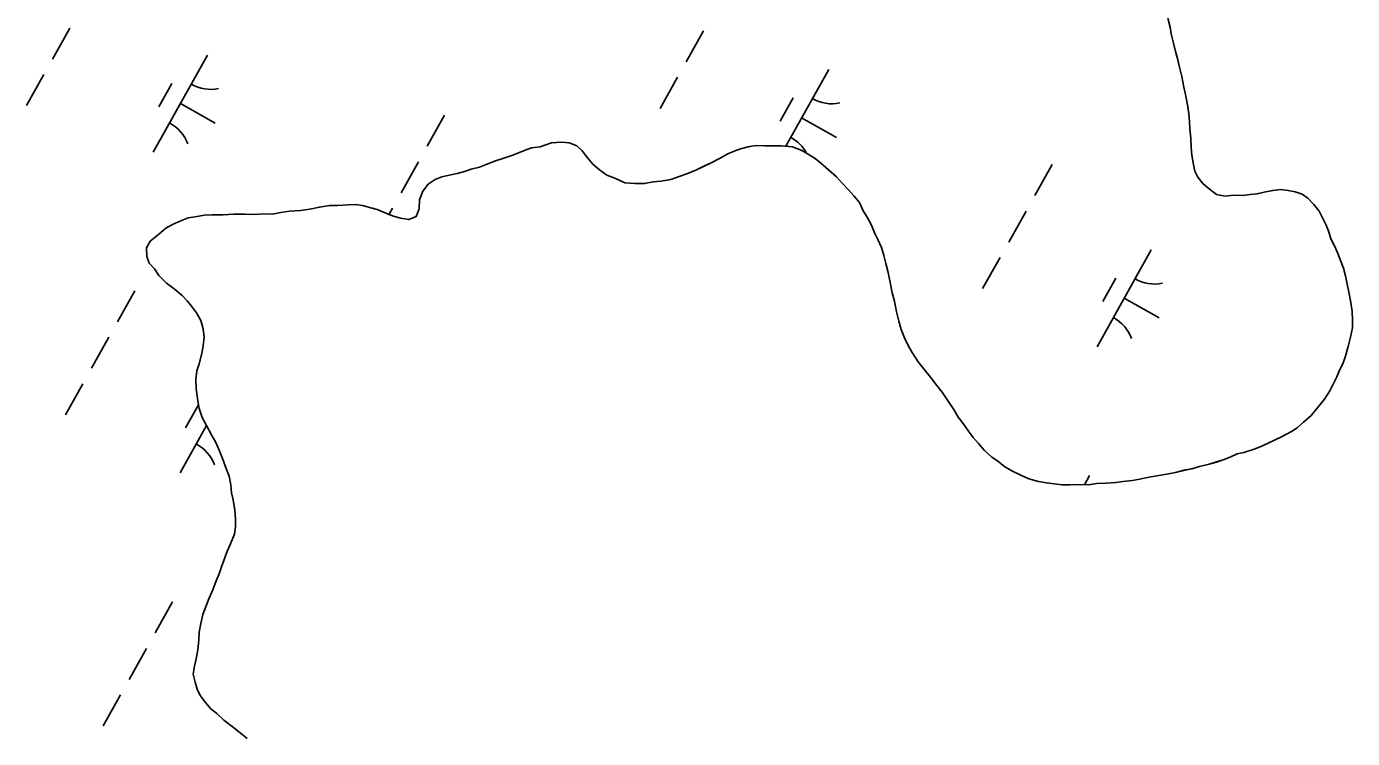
# Model space of a CAD drawing. Extents: x 3923531 to 3943530, y 207391 to 229799.
# Drawn here: x 3933488 to 3934085, y 213523 to 213843 of the extents above; entities that cross this region are included whole.
import ezdxf

# ---------------------------------------------------------------- set-up
doc = ezdxf.new("R2010")
doc.units = 0
doc.layers.add('V-TOPO-SHOR', color=7, linetype='Continuous')
doc.layers.add('V-WETL-SWMP', color=7, linetype='Continuous')

msp = doc.modelspace()

# ---------------------------------------------------------------- linework, layer by layer
at = {"layer": 'V-TOPO-SHOR'}
for points in [[(3934075.38, 213747.57), (3934074.43, 213750.75), (3934073.28, 213753.72), (3934071.73, 213756.7), (3934069.99, 213760.08), (3934067.65, 213763.07), (3934064.91, 213765.87), (3934062.36, 213767.68), (3934059.21, 213768.7), (3934056.06, 213769.33), (3934052.7, 213769.76), (3934049.14, 213769.4), (3934045.38, 213768.65), (3934042.21, 213767.9), (3934039.04, 213767.54), (3934035.68, 213767.18), (3934031.53, 213767.22), (3934027.77, 213766.87), (3934023.83, 213767.51), (3934020.5, 213770.11), (3934017.75, 213772.51), (3934015.41, 213775.31), (3934014.06, 213778.09), (3934013.31, 213781.85), (3934012.76, 213785.22), (3934012.4, 213788.78), (3934012.25, 213792.93), (3934011.9, 213797.08), (3934011.74, 213800.45), (3934011.38, 213803.81), (3934010.83, 213807.96), (3934009.9, 213812.52), (3934009.14, 213815.89), (3934008.21, 213820.64), (3934007.26, 213824.8), (3934006.32, 213828.76), (3934005.36, 213831.94), (3934004.42, 213835.7), (3934003.48, 213839.86), (3934002.92, 213842.83), (3934001.98, 213846.99)], [(3933845.73, 213781.72), (3933843.18, 213783.73), (3933840.04, 213785.74), (3933836.9, 213787.55), (3933832.96, 213788.98), (3933828.03, 213789.42), (3933824.67, 213789.46), (3933820.52, 213789.51), (3933816.96, 213789.55), (3933813.6, 213789.19), (3933809.63, 213788.05), (3933806.66, 213787.09), (3933803.88, 213785.93), (3933800.1, 213783.8), (3933796.32, 213781.87), (3933793.14, 213780.32), (3933789.17, 213778.39), (3933785, 213776.66), (3933782.03, 213775.7), (3933778.25, 213774.36), (3933773.7, 213773.62), (3933770.34, 213773.26), (3933766.38, 213772.51), (3933762.03, 213772.56), (3933757.49, 213772.81), (3933752.97, 213774.84), (3933749.42, 213776.26), (3933746.09, 213778.67), (3933743.16, 213781.27), (3933740.81, 213783.86), (3933738.28, 213787.25), (3933735.93, 213789.45), (3933732.39, 213790.87), (3933729.04, 213791.11), (3933724.48, 213790.76), (3933719.33, 213789.04), (3933715.57, 213788.49), (3933712.59, 213787.53), (3933707.03, 213785.22), (3933702.67, 213783.69), (3933699.3, 213782.74), (3933695.13, 213781.01), (3933692.15, 213779.85), (3933688.39, 213778.91), (3933685.41, 213777.95), (3933682.04, 213777), (3933678.48, 213776.25), (3933675.11, 213775.5), (3933672.13, 213774.34), (3933668.95, 213772.2), (3933666.54, 213769.07), (3933665.12, 213765.13), (3933664.87, 213761.18), (3933663.65, 213757.64), (3933660.27, 213756.29), (3933656.53, 213756.93), (3933652.98, 213757.95), (3933649.64, 213759.37), (3933646.1, 213760.79), (3933643.14, 213761.62), (3933639.4, 213762.65), (3933636.24, 213763.08), (3933633.08, 213762.91), (3933628.13, 213762.57), (3933624.58, 213762.61), (3933620.02, 213761.87), (3933615.66, 213760.93), (3933611.51, 213760.39), (3933606.56, 213760.04), (3933602.6, 213759.49), (3933598.84, 213758.74), (3933594.89, 213758.79), (3933591.13, 213758.63), (3933586.59, 213758.68), (3933581.45, 213758.74), (3933576.7, 213758.4), (3933571.56, 213758.45), (3933568.2, 213758.29), (3933564.05, 213757.55), (3933560.88, 213756.99), (3933557.9, 213755.84), (3933553.93, 213754.1), (3933550.95, 213752.36), (3933547.56, 213749.63), (3933543.77, 213746.51), (3933542.15, 213743.56), (3933542.31, 213739.61), (3933543.46, 213736.63), (3933545.8, 213734.03), (3933547.75, 213731.05), (3933551.27, 213727.65), (3933554.6, 213725.04), (3933558.32, 213722.04), (3933560.47, 213719.65), (3933562.42, 213717.25), (3933564.76, 213714.26), (3933566.7, 213710.88), (3933567.64, 213707.11), (3933568.19, 213703.35), (3933567.75, 213699.41), (3933567.12, 213696.05)], [(3934075.38, 213747.57), (3934077.12, 213744.19), (3934078.47, 213741.02), (3934079.62, 213737.84), (3934080.97, 213734.47), (3934081.92, 213730.9), (3934082.67, 213727.14), (3934083.42, 213723.57), (3934084.36, 213719.02), (3934084.91, 213714.86), (3934085.06, 213711.11), (3934085.02, 213707.55), (3934084.19, 213703.41), (3934083.15, 213699.07), (3934081.71, 213694.34), (3934080.69, 213691.39), (3934079.28, 213688.44), (3934078.06, 213685.49), (3934076.24, 213681.95), (3934074.83, 213679.2), (3934072.42, 213675.47), (3934069.21, 213671.36), (3934066.41, 213668.03), (3934063.01, 213665.1), (3934060.22, 213662.57), (3934057.63, 213660.81), (3934053.46, 213658.69), (3934050.28, 213657.14), (3934047.1, 213655.6), (3934043.52, 213654.05), (3934040.75, 213652.9), (3934036.18, 213651.37), (3934033.21, 213650.81), (3934030.23, 213649.46), (3934026.86, 213648.11), (3934023.88, 213647.16), (3934020.51, 213646.2), (3934016.15, 213645.07), (3934012.78, 213644.11), (3934009.81, 213643.56), (3934005.45, 213642.42), (3934001.49, 213641.67), (3933996.94, 213640.93), (3933993.57, 213640.38), (3933989.22, 213639.43), (3933986.05, 213638.88), (3933981.69, 213638.33), (3933978.53, 213637.97), (3933974.18, 213637.62), (3933969.83, 213637.47), (3933966.26, 213636.92), (3933962.12, 213636.96), (3933957.77, 213636.82), (3933954.41, 213636.85), (3933950.85, 213637.29), (3933947.3, 213637.72), (3933943.75, 213638.35), (3933939.42, 213639.59), (3933936.07, 213641.01), (3933931.95, 213643.03), (3933928.61, 213645.04), (3933925.27, 213647.65), (3933922.73, 213649.26), (3933919.2, 213652.46), (3933916.67, 213655.45), (3933914.33, 213658.24), (3933912.18, 213661.03), (3933909.85, 213664.42), (3933907.51, 213667.41), (3933905.57, 213670.79), (3933903.04, 213674.57), (3933900.32, 213678.55), (3933897.98, 213681.54), (3933895.06, 213685.33), (3933892.53, 213688.52), (3933889.6, 213692.31), (3933886.88, 213696.49), (3933885.13, 213699.27), (3933883.4, 213703.05), (3933881.86, 213706.82), (3933880.91, 213710.58), (3933879.77, 213714.75), (3933878.83, 213719.5), (3933877.89, 213723.27), (3933876.95, 213728.02), (3933876.01, 213732.38), (3933875.07, 213736.54), (3933874.12, 213740.1), (3933872.98, 213743.67), (3933871.43, 213747.25), (3933870.08, 213750.03), (3933868.54, 213753.8), (3933866.6, 213757.38), (3933864.85, 213760.17), (3933863.12, 213763.94), (3933860.58, 213766.93), (3933858.24, 213769.72), (3933855.51, 213772.52), (3933852.77, 213775.52), (3933849.25, 213778.72), (3933845.73, 213781.72)], [(3933567.12, 213696.05), (3933565.89, 213691.32), (3933564.86, 213688.17), (3933564.43, 213684.23), (3933564.58, 213680.07), (3933565.31, 213674.73), (3933565.86, 213671.17), (3933567.2, 213667.2), (3933569.14, 213663.62), (3933571.66, 213659.05), (3933573.21, 213656.26), (3933574.94, 213652.49), (3933576.68, 213647.93), (3933577.83, 213644.95), (3933579.36, 213640.78), (3933580.11, 213636.82), (3933580.47, 213633.26), (3933581.22, 213630.09), (3933581.96, 213625.54), (3933582.31, 213621.38), (3933582.27, 213618.02), (3933581.84, 213614.67), (3933580.02, 213610.34), (3933578.39, 213606.6), (3933576.97, 213602.87), (3933575.95, 213599.91), (3933574.93, 213596.76), (3933573.51, 213593.61), (3933572.08, 213589.68), (3933570.26, 213585.55), (3933569.04, 213582.4), (3933567.61, 213578.46), (3933566.58, 213574.52), (3933565.94, 213570.58), (3933565.71, 213567.02), (3933565.26, 213562.68), (3933564.63, 213559.33), (3933563.79, 213555.19), (3933563.16, 213551.63), (3933564.11, 213548.07), (3933565.07, 213544.9), (3933566.42, 213542.11), (3933568.75, 213538.93), (3933571.1, 213536.13), (3933573.84, 213533.93), (3933576.97, 213530.93), (3933580.69, 213528.12), (3933583.63, 213525.92), (3933587.55, 213522.71)]]:
    msp.add_lwpolyline(points, dxfattribs=at)
at = {"layer": 'V-WETL-SWMP'}
for p, q in [((3933507.69, 213842.5), (3933499.89, 213828.54)), ((3934002.92, 213842.83), (3934001.97, 213846.99)), ((3934003.48, 213839.86), (3934002.92, 213842.83)), ((3933792.89, 213841.25), (3933785.09, 213827.28)), ((3934004.42, 213835.7), (3934003.48, 213839.86)), ((3934005.37, 213831.94), (3934004.42, 213835.7)), ((3934006.32, 213828.76), (3934005.37, 213831.94)), ((3933569.65, 213830.32), (3933545.27, 213786.67)), ((3934007.26, 213824.8), (3934006.32, 213828.76)), ((3934008.21, 213820.64), (3934007.26, 213824.8)), ((3933495.99, 213821.55), (3933488.19, 213807.58)), ((3933781.18, 213820.3), (3933773.38, 213806.33)), ((3933849.27, 213823.84), (3933829.95, 213789.25)), ((3934009.14, 213815.89), (3934008.21, 213820.64)), ((3933553.65, 213817.49), (3933547.8, 213807.02)), ((3934009.89, 213812.52), (3934009.14, 213815.89)), ((3934010.83, 213807.96), (3934009.89, 213812.52)), ((3933557.46, 213808.49), (3933573.17, 213799.71)), ((3933833.27, 213811.01), (3933827.42, 213800.54)), ((3934011.38, 213803.81), (3934010.83, 213807.96)), ((3933676.32, 213803.28), (3933668.51, 213789.32)), ((3933837.08, 213802.01), (3933852.79, 213793.23)), ((3934011.74, 213800.45), (3934011.38, 213803.81)), ((3934011.9, 213797.08), (3934011.74, 213800.45)), ((3934012.25, 213792.93), (3934011.9, 213797.08)), ((3933715.57, 213788.49), (3933719.33, 213789.04)), ((3933719.33, 213789.04), (3933724.49, 213790.76)), ((3933724.49, 213790.76), (3933729.04, 213791.11)), ((3933729.04, 213791.11), (3933732.39, 213790.87)), ((3933732.39, 213790.87), (3933735.93, 213789.45)), ((3933735.93, 213789.45), (3933738.28, 213787.25)), ((3933809.63, 213788.05), (3933813.6, 213789.19)), ((3933813.6, 213789.19), (3933816.96, 213789.55)), ((3933816.96, 213789.55), (3933820.52, 213789.51)), ((3933820.52, 213789.51), (3933828.02, 213789.42)), ((3933828.02, 213789.42), (3933832.96, 213788.97)), ((3933832.96, 213788.97), (3933836.9, 213787.55)), ((3934012.4, 213788.78), (3934012.25, 213792.93)), ((3934012.76, 213785.22), (3934012.4, 213788.78)), ((3933695.13, 213781.01), (3933699.3, 213782.74)), ((3933699.3, 213782.74), (3933702.67, 213783.69)), ((3933702.67, 213783.69), (3933707.03, 213785.22)), ((3933707.03, 213785.22), (3933712.59, 213787.53)), ((3933712.59, 213787.53), (3933715.57, 213788.49)), ((3933738.28, 213787.25), (3933740.81, 213783.86)), ((3933740.81, 213783.86), (3933743.16, 213781.27)), ((3933796.32, 213781.87), (3933800.1, 213783.8)), ((3933800.1, 213783.8), (3933803.88, 213785.93)), ((3933803.88, 213785.93), (3933806.66, 213787.09)), ((3933806.66, 213787.09), (3933809.63, 213788.05)), ((3933836.9, 213787.55), (3933840.04, 213785.73)), ((3933840.04, 213785.73), (3933843.18, 213783.72)), ((3933843.18, 213783.72), (3933845.73, 213781.72)), ((3934013.31, 213781.85), (3934012.76, 213785.22)), ((3933664.61, 213782.33), (3933656.81, 213768.36)), ((3933678.48, 213776.25), (3933682.04, 213777)), ((3933682.04, 213777), (3933685.41, 213777.95)), ((3933685.41, 213777.95), (3933688.39, 213778.91)), ((3933688.39, 213778.91), (3933692.15, 213779.85)), ((3933692.15, 213779.85), (3933695.13, 213781.01)), ((3933743.16, 213781.27), (3933746.09, 213778.67)), ((3933746.09, 213778.67), (3933749.42, 213776.26)), ((3933782.03, 213775.7), (3933785, 213776.66)), ((3933785, 213776.66), (3933789.17, 213778.39)), ((3933789.17, 213778.39), (3933796.32, 213781.87)), ((3933845.73, 213781.72), (3933849.25, 213778.72)), ((3933849.25, 213778.72), (3933852.77, 213775.52)), ((3933949.81, 213781.08), (3933942, 213767.11)), ((3934014.06, 213778.09), (3934013.31, 213781.85)), ((3934015.41, 213775.31), (3934014.06, 213778.09)), ((3933666.54, 213769.07), (3933668.95, 213772.2)), ((3933668.95, 213772.2), (3933672.13, 213774.34)), ((3933672.13, 213774.34), (3933675.11, 213775.49)), ((3933675.11, 213775.49), (3933678.48, 213776.25)), ((3933749.42, 213776.26), (3933752.97, 213774.84)), ((3933752.97, 213774.84), (3933757.49, 213772.81)), ((3933757.49, 213772.81), (3933762.03, 213772.56)), ((3933762.03, 213772.56), (3933766.38, 213772.51)), ((3933766.38, 213772.51), (3933770.34, 213773.26)), ((3933770.34, 213773.26), (3933773.7, 213773.62)), ((3933773.7, 213773.62), (3933778.26, 213774.36)), ((3933778.26, 213774.36), (3933782.03, 213775.7)), ((3933852.77, 213775.52), (3933855.51, 213772.52)), ((3933855.51, 213772.52), (3933858.24, 213769.72)), ((3934017.75, 213772.52), (3934015.41, 213775.31)), ((3934020.49, 213770.11), (3934017.75, 213772.52)), ((3933664.87, 213761.18), (3933665.12, 213765.13)), ((3933665.12, 213765.13), (3933666.54, 213769.07)), ((3933858.24, 213769.72), (3933860.58, 213766.93)), ((3933860.58, 213766.93), (3933863.12, 213763.94)), ((3934023.83, 213767.51), (3934020.49, 213770.11)), ((3934027.77, 213766.87), (3934023.83, 213767.51)), ((3934031.53, 213767.23), (3934027.77, 213766.87)), ((3934035.68, 213767.18), (3934031.53, 213767.23)), ((3934039.04, 213767.54), (3934035.68, 213767.18)), ((3934042.21, 213767.9), (3934039.04, 213767.54)), ((3934045.38, 213768.65), (3934042.21, 213767.9)), ((3934049.14, 213769.4), (3934045.38, 213768.65)), ((3934052.7, 213769.76), (3934049.14, 213769.4)), ((3934056.06, 213769.33), (3934052.7, 213769.76)), ((3934059.21, 213768.7), (3934056.06, 213769.33)), ((3934062.36, 213767.68), (3934059.21, 213768.7)), ((3934064.91, 213765.87), (3934062.36, 213767.68)), ((3934067.65, 213763.07), (3934064.91, 213765.87)), ((3933576.7, 213758.4), (3933581.45, 213758.74)), ((3933581.45, 213758.74), (3933591.13, 213758.63)), ((3933591.13, 213758.63), (3933594.89, 213758.79)), ((3933594.89, 213758.79), (3933598.84, 213758.75)), ((3933598.84, 213758.75), (3933602.6, 213759.49)), ((3933602.6, 213759.49), (3933606.56, 213760.04)), ((3933606.56, 213760.04), (3933611.51, 213760.38)), ((3933611.51, 213760.38), (3933615.66, 213760.93)), ((3933615.66, 213760.93), (3933620.02, 213761.87)), ((3933620.02, 213761.87), (3933624.58, 213762.61)), ((3933624.58, 213762.61), (3933628.13, 213762.57)), ((3933628.13, 213762.57), (3933633.08, 213762.91)), ((3933633.08, 213762.91), (3933636.24, 213763.08)), ((3933636.24, 213763.08), (3933639.4, 213762.65)), ((3933639.4, 213762.65), (3933643.14, 213761.62)), ((3933643.14, 213761.62), (3933646.1, 213760.79)), ((3933646.1, 213760.79), (3933649.64, 213759.37)), ((3933649.64, 213759.37), (3933652.98, 213757.95)), ((3933652.91, 213761.38), (3933651.37, 213758.64)), ((3933663.65, 213757.64), (3933664.87, 213761.18)), ((3933863.12, 213763.94), (3933864.86, 213760.17)), ((3933864.86, 213760.17), (3933866.6, 213757.38)), ((3933938.1, 213760.13), (3933930.3, 213746.16)), ((3934069.99, 213760.08), (3934067.65, 213763.07)), ((3934071.73, 213756.7), (3934069.99, 213760.08)), ((3933550.95, 213752.36), (3933553.93, 213754.1)), ((3933553.93, 213754.1), (3933557.9, 213755.84)), ((3933557.9, 213755.84), (3933560.88, 213756.99)), ((3933560.88, 213756.99), (3933564.05, 213757.55)), ((3933564.05, 213757.55), (3933568.21, 213758.29)), ((3933568.21, 213758.29), (3933571.57, 213758.45)), ((3933571.57, 213758.45), (3933576.7, 213758.4)), ((3933652.98, 213757.95), (3933656.53, 213756.93)), ((3933656.53, 213756.93), (3933660.27, 213756.29)), ((3933660.27, 213756.29), (3933663.65, 213757.64)), ((3933866.6, 213757.38), (3933868.54, 213753.8)), ((3933868.54, 213753.8), (3933870.08, 213750.03)), ((3934073.28, 213753.72), (3934071.73, 213756.7)), ((3934074.43, 213750.74), (3934073.28, 213753.72)), ((3933543.77, 213746.51), (3933547.56, 213749.63)), ((3933547.56, 213749.63), (3933550.95, 213752.36)), ((3933870.08, 213750.03), (3933871.43, 213747.25)), ((3933871.43, 213747.25), (3933872.98, 213743.67)), ((3934075.38, 213747.57), (3934074.43, 213750.74)), ((3934077.12, 213744.19), (3934075.38, 213747.57)), ((3933542.15, 213743.56), (3933543.77, 213746.51)), ((3933542.31, 213739.61), (3933542.15, 213743.56)), ((3933872.98, 213743.67), (3933874.12, 213740.1)), ((3933994.49, 213742.71), (3933970.1, 213699.06)), ((3934078.47, 213741.02), (3934077.12, 213744.19)), ((3934079.62, 213737.84), (3934078.47, 213741.02)), ((3933543.46, 213736.63), (3933542.31, 213739.61)), ((3933545.8, 213734.03), (3933543.46, 213736.63)), ((3933874.12, 213740.1), (3933875.07, 213736.54)), ((3933875.07, 213736.54), (3933876.01, 213732.38)), ((3933926.4, 213739.18), (3933918.59, 213725.21)), ((3934080.97, 213734.47), (3934079.62, 213737.84)), ((3933547.75, 213731.05), (3933545.8, 213734.03)), ((3933551.27, 213727.65), (3933547.75, 213731.05)), ((3933876.01, 213732.38), (3933876.95, 213728.02)), ((3933978.48, 213729.89), (3933972.63, 213719.41)), ((3934081.92, 213730.9), (3934080.97, 213734.47)), ((3934082.67, 213727.14), (3934081.92, 213730.9)), ((3933536.99, 213724.24), (3933529.18, 213710.28)), ((3933554.6, 213725.04), (3933551.27, 213727.65)), ((3933558.32, 213722.04), (3933554.6, 213725.04)), ((3933876.95, 213728.02), (3933877.89, 213723.27)), ((3933877.89, 213723.27), (3933878.83, 213719.5)), ((3934083.42, 213723.57), (3934082.67, 213727.14)), ((3934084.36, 213719.02), (3934083.42, 213723.57)), ((3933560.47, 213719.64), (3933558.32, 213722.04)), ((3933562.42, 213717.25), (3933560.47, 213719.64)), ((3933564.76, 213714.26), (3933562.42, 213717.25)), ((3933878.83, 213719.5), (3933879.77, 213714.75)), ((3933982.29, 213720.89), (3933998.01, 213712.11)), ((3934084.9, 213714.86), (3934084.36, 213719.02)), ((3933566.7, 213710.88), (3933564.76, 213714.26)), ((3933879.77, 213714.75), (3933880.91, 213710.58)), ((3934085.06, 213711.1), (3934084.9, 213714.86)), ((3934085.02, 213707.55), (3934085.06, 213711.1)), ((3933567.64, 213707.11), (3933566.7, 213710.88)), ((3933568.19, 213703.35), (3933567.64, 213707.11)), ((3933880.91, 213710.58), (3933881.86, 213706.82)), ((3933881.86, 213706.82), (3933883.4, 213703.05)), ((3934084.19, 213703.41), (3934085.02, 213707.55)), ((3933525.28, 213703.29), (3933517.48, 213689.32)), ((3933567.12, 213696.05), (3933567.75, 213699.41)), ((3933567.75, 213699.41), (3933568.19, 213703.35)), ((3933883.4, 213703.05), (3933885.13, 213699.27)), ((3933885.13, 213699.27), (3933886.88, 213696.49)), ((3934081.71, 213694.34), (3934083.15, 213699.07)), ((3934083.15, 213699.07), (3934084.19, 213703.41)), ((3933565.89, 213691.32), (3933567.12, 213696.05)), ((3933886.88, 213696.49), (3933889.6, 213692.31)), ((3934080.69, 213691.39), (3934081.71, 213694.34)), ((3933564.43, 213684.23), (3933564.86, 213688.17)), ((3933564.86, 213688.17), (3933565.89, 213691.32)), ((3933889.6, 213692.31), (3933892.52, 213688.52)), ((3933892.52, 213688.52), (3933895.06, 213685.33)), ((3934078.06, 213685.49), (3934079.28, 213688.44)), ((3934079.28, 213688.44), (3934080.69, 213691.39)), ((3933513.58, 213682.34), (3933505.77, 213668.37)), ((3933564.58, 213680.07), (3933564.43, 213684.23)), ((3933895.06, 213685.33), (3933897.98, 213681.54)), ((3933897.98, 213681.54), (3933900.32, 213678.55)), ((3934074.83, 213679.2), (3934078.06, 213685.49)), ((3933565.31, 213674.73), (3933564.58, 213680.07)), ((3933900.32, 213678.55), (3933903.04, 213674.57)), ((3934069.21, 213671.36), (3934072.42, 213675.47)), ((3934072.42, 213675.47), (3934074.83, 213679.2)), ((3933565.59, 213672.92), (3933559.81, 213662.58)), ((3933565.86, 213671.17), (3933565.31, 213674.73)), ((3933567.2, 213667.2), (3933565.86, 213671.17)), ((3933903.04, 213674.57), (3933905.57, 213670.79)), ((3933905.57, 213670.79), (3933907.51, 213667.41)), ((3934066.41, 213668.03), (3934069.21, 213671.36)), ((3933569.19, 213663.54), (3933557.28, 213642.23)), ((3933569.14, 213663.62), (3933567.2, 213667.2)), ((3933571.66, 213659.05), (3933569.14, 213663.62)), ((3933907.51, 213667.41), (3933909.85, 213664.42)), ((3933909.85, 213664.42), (3933912.18, 213661.03)), ((3934060.22, 213662.57), (3934063.01, 213665.1)), ((3934063.01, 213665.1), (3934066.41, 213668.03)), ((3933573.21, 213656.26), (3933571.66, 213659.05)), ((3933912.18, 213661.03), (3933914.33, 213658.24)), ((3933914.33, 213658.24), (3933916.67, 213655.45)), ((3934047.1, 213655.59), (3934053.46, 213658.69)), ((3934053.46, 213658.69), (3934057.63, 213660.81)), ((3934057.63, 213660.81), (3934060.22, 213662.57)), ((3933574.95, 213652.49), (3933573.21, 213656.26)), ((3933576.67, 213647.93), (3933574.95, 213652.49)), ((3933916.67, 213655.45), (3933919.2, 213652.46)), ((3933919.2, 213652.46), (3933922.73, 213649.26)), ((3934033.21, 213650.81), (3934036.18, 213651.37)), ((3934036.18, 213651.37), (3934040.75, 213652.9)), ((3934040.75, 213652.9), (3934043.52, 213654.05)), ((3934043.52, 213654.05), (3934047.1, 213655.59)), ((3933577.83, 213644.95), (3933576.67, 213647.93)), ((3933922.73, 213649.26), (3933925.28, 213647.65)), ((3933925.28, 213647.65), (3933928.61, 213645.04)), ((3934016.15, 213645.07), (3934020.51, 213646.2)), ((3934020.51, 213646.2), (3934023.88, 213647.15)), ((3934023.88, 213647.15), (3934026.86, 213648.11)), ((3934026.86, 213648.11), (3934030.23, 213649.46)), ((3934030.23, 213649.46), (3934033.21, 213650.81)), ((3933579.36, 213640.78), (3933577.83, 213644.95)), ((3933580.11, 213636.82), (3933579.36, 213640.78)), ((3933928.61, 213645.04), (3933931.95, 213643.03)), ((3933931.95, 213643.03), (3933936.07, 213641.01)), ((3933936.07, 213641.01), (3933939.42, 213639.59)), ((3933939.42, 213639.59), (3933943.75, 213638.35)), ((3933966.74, 213641.04), (3933964.46, 213636.94)), ((3933986.05, 213638.88), (3933989.21, 213639.43)), ((3933989.21, 213639.43), (3933993.57, 213640.37)), ((3933993.57, 213640.37), (3933996.94, 213640.93)), ((3933996.94, 213640.93), (3934001.49, 213641.67)), ((3934001.49, 213641.67), (3934005.45, 213642.42)), ((3934005.45, 213642.42), (3934009.81, 213643.55)), ((3934009.81, 213643.55), (3934012.78, 213644.11)), ((3934012.78, 213644.11), (3934016.15, 213645.07)), ((3933580.46, 213633.26), (3933580.11, 213636.82)), ((3933943.75, 213638.35), (3933947.3, 213637.72)), ((3933947.3, 213637.72), (3933954.41, 213636.85)), ((3933954.41, 213636.85), (3933957.77, 213636.82)), ((3933957.77, 213636.82), (3933962.11, 213636.96)), ((3933962.11, 213636.96), (3933966.26, 213636.92)), ((3933966.26, 213636.92), (3933969.83, 213637.47)), ((3933969.83, 213637.47), (3933974.18, 213637.62)), ((3933974.18, 213637.62), (3933978.53, 213637.97)), ((3933978.53, 213637.97), (3933981.69, 213638.33)), ((3933981.69, 213638.33), (3933986.05, 213638.88)), ((3933581.22, 213630.09), (3933580.46, 213633.26)), ((3933581.96, 213625.54), (3933581.22, 213630.09)), ((3933582.31, 213621.38), (3933581.96, 213625.54)), ((3933581.84, 213614.67), (3933582.27, 213618.02)), ((3933582.27, 213618.02), (3933582.31, 213621.38)), ((3933578.39, 213606.6), (3933580.02, 213610.34)), ((3933580.02, 213610.34), (3933581.84, 213614.67)), ((3933576.97, 213602.86), (3933578.39, 213606.6)), ((3933574.93, 213596.76), (3933575.95, 213599.91)), ((3933575.95, 213599.91), (3933576.97, 213602.86)), ((3933572.08, 213589.68), (3933573.51, 213593.61)), ((3933573.51, 213593.61), (3933574.93, 213596.76)), ((3933570.26, 213585.55), (3933572.08, 213589.68)), ((3933553.92, 213584.2), (3933546.12, 213570.23)), ((3933567.61, 213578.46), (3933569.04, 213582.4)), ((3933569.04, 213582.4), (3933570.26, 213585.55)), ((3933565.94, 213570.58), (3933566.58, 213574.52)), ((3933566.58, 213574.52), (3933567.61, 213578.46)), ((3933565.71, 213567.02), (3933565.94, 213570.58)), ((3933542.22, 213563.25), (3933534.42, 213549.28)), ((3933564.63, 213559.33), (3933565.26, 213562.68)), ((3933565.26, 213562.68), (3933565.71, 213567.02)), ((3933563.8, 213555.19), (3933564.63, 213559.33)), ((3933563.16, 213551.63), (3933563.8, 213555.19)), ((3933564.11, 213548.07), (3933563.16, 213551.63)), ((3933565.07, 213544.9), (3933564.11, 213548.07)), ((3933566.42, 213542.11), (3933565.07, 213544.9)), ((3933530.51, 213542.3), (3933522.71, 213528.33)), ((3933568.75, 213538.93), (3933566.42, 213542.11)), ((3933571.1, 213536.13), (3933568.75, 213538.93)), ((3933573.84, 213533.93), (3933571.1, 213536.13)), ((3933576.97, 213530.93), (3933573.84, 213533.93)), ((3933580.69, 213528.12), (3933576.97, 213530.93)), ((3933583.63, 213525.92), (3933580.69, 213528.12)), ((3933587.55, 213522.71), (3933583.63, 213525.92))]:
    msp.add_line(p, q, dxfattribs=at)
for centre, start, end in [((3933571.14, 213832.49), 240.03808, 281.58174), ((3933850.76, 213826.01), 240.03808, 281.58174), ((3933544.2, 213784.26), 20.03808, 61.58174), ((3933823.82, 213777.78), 28.32184, 61.58174), ((3933995.97, 213744.89), 240.03808, 281.58174), ((3933969.03, 213696.66), 20.03808, 61.58174), ((3933556.21, 213639.82), 20.03808, 61.58174)]:
    msp.add_arc(centre, 17.62, start, end, dxfattribs=at)

doc.saveas('drawing.dxf')
